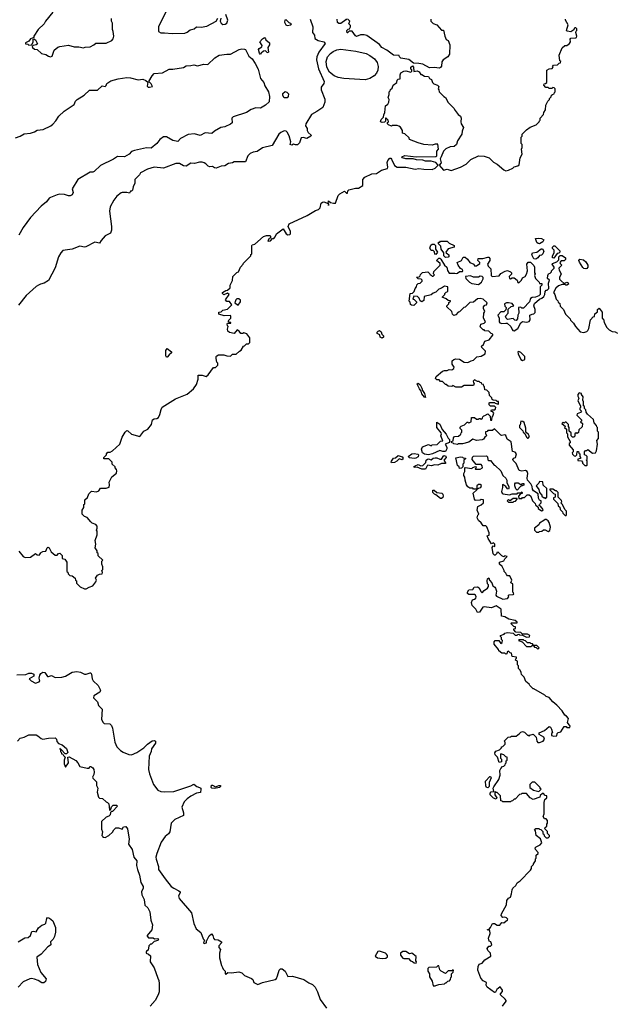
# Model space of a CAD drawing. Extents: x 2210602 to 2357277, y 510288 to 673808.
# Tile 352 of 464: x 2270189 to 2276508, y 629573 to 640020. Entities that reach past the tile are written whole.
import ezdxf

# ---------------------------------------------------------------- set-up
doc = ezdxf.new("R2010")
doc.units = 0

msp = doc.modelspace()

# ---------------------------------------------------------------- linework, layer by layer
at = {"layer": '0CON05XD'}
for points in [[(2270541, 640099), (2270463, 640005), (2270448, 639975), (2270384, 639916), (2270340, 639845), (2270338, 639832), (2270304, 639816), (2270286, 639794), (2270250, 639775), (2270250, 639765), (2270275, 639760), (2270285, 639750), (2270318, 639752), (2270332, 639785), (2270330, 639815), (2270338, 639818), (2270356, 639806), (2270376, 639764), (2270365, 639752), (2270332, 639748), (2270320, 639735), (2270324, 639724), (2270345, 639708), (2270375, 639703), (2270421, 639661), (2270465, 639650), (2270495, 639632), (2270515, 639627), (2270532, 639635), (2270554, 639696), (2270592, 639728), (2270614, 639736), (2270705, 639750), (2270765, 639733), (2270815, 639732), (2270865, 639722), (2270885, 639730), (2270937, 639733), (2270977, 639753), (2270995, 639770), (2271105, 639772), (2271165, 639798), (2271182, 639818), (2271188, 639845), (2271182, 639895), (2271172, 639915), (2271172, 639985), (2271162, 640005), (2271163, 640033)], [(2271748, 640125), (2271660, 639945), (2271660, 639895), (2271685, 639880), (2271725, 639882), (2271805, 639872), (2271942, 639878), (2271965, 639888), (2271996, 639914), (2272038, 639922), (2272065, 639943), (2272115, 639941), (2272175, 639953), (2272272, 640005), (2272292, 640035)], [(2273272, 640025), (2273297, 639943), (2273294, 639885), (2273317, 639855), (2273319, 639819), (2273355, 639801), (2273414, 639784), (2273429, 639769), (2273364, 639675), (2273341, 639625), (2273337, 639595), (2273359, 639499), (2273420, 639365), (2273417, 639343), (2273388, 639305), (2273387, 639275), (2273426, 639176), (2273427, 639145), (2273405, 639088), (2273342, 639045), (2273286, 639014), (2273224, 638915), (2273222, 638895), (2273237, 638865), (2273238, 638845), (2273248, 638825), (2273280, 638795), (2273278, 638785), (2273235, 638761), (2273195, 638770), (2273175, 638767), (2273158, 638712), (2273137, 638693), (2273115, 638692), (2273095, 638700), (2273075, 638690), (2273060, 638695), (2273067, 638723), (2273048, 638788), (2273025, 638827), (2273015, 638837), (2272995, 638842), (2272960, 638825), (2272938, 638805), (2272866, 638684), (2272765, 638660), (2272707, 638623), (2272665, 638613), (2272635, 638599), (2272610, 638575), (2272585, 638512), (2272465, 638513), (2272445, 638502), (2272405, 638496), (2272365, 638470), (2272325, 638466), (2272274, 638446), (2272255, 638447), (2272233, 638463), (2272205, 638460), (2272188, 638465), (2272165, 638490), (2272145, 638503), (2272125, 638508), (2272095, 638508), (2272045, 638493), (2272005, 638498), (2271955, 638466), (2271928, 638468), (2271884, 638494), (2271845, 638494), (2271715, 638444), (2271614, 638456), (2271546, 638434), (2271470, 638395), (2271460, 638375), (2271412, 638325), (2271410, 638285), (2271393, 638247), (2271385, 638210), (2271375, 638200), (2271365, 638200), (2271355, 638180), (2271325, 638188), (2271275, 638188), (2271265, 638182), (2271221, 638149), (2271188, 638105), (2271148, 638035), (2271143, 637987), (2271163, 637825), (2271163, 637787), (2271152, 637755), (2271095, 637728), (2271052, 637678), (2271035, 637648), (2270985, 637660), (2270889, 637611), (2270875, 637608), (2270825, 637617), (2270746, 637584), (2270645, 637570), (2270624, 637546), (2270602, 637505), (2270564, 637386), (2270495, 637252), (2270447, 637223), (2270410, 637215), (2270388, 637202), (2270365, 637190), (2270256, 637094), (2270175, 636992)], [(2272322, 640035), (2272317, 640005), (2272327, 639985), (2272345, 639971), (2272368, 639972), (2272386, 639984), (2272398, 640015), (2272374, 640076)], [(2273025, 639959), (2273065, 639964), (2273072, 639975), (2273048, 639988), (2273015, 640018), (2273001, 640015), (2272997, 639995), (2273011, 639965), (2273025, 639959)], [(2273655, 640030), (2273650, 640020), (2273595, 639981), (2273575, 639981), (2273562, 639992), (2273557, 640025)], [(2274550, 640025), (2274551, 640005), (2274575, 639979), (2274615, 639966), (2274665, 639910), (2274685, 639910), (2274698, 639845), (2274715, 639810), (2274735, 639800), (2274752, 639755), (2274748, 639655), (2274730, 639625), (2274682, 639595), (2274668, 639572), (2274663, 639527), (2274655, 639513), (2274643, 639507), (2274585, 639513), (2274535, 639508), (2274465, 639547), (2274425, 639557), (2274368, 639558), (2274317, 639597), (2274233, 639613), (2274220, 639625), (2274215, 639640), (2274153, 639643), (2274085, 639698), (2274032, 639725), (2274006, 639756), (2273872, 639852), (2273845, 639860), (2273805, 639860), (2273763, 639843), (2273750, 639850), (2273715, 639900), (2273685, 639900), (2273668, 639882), (2273662, 639882), (2273660, 639905), (2273672, 639918), (2273688, 639922), (2273700, 639945), (2273697, 639957), (2273680, 639975), (2273690, 640005), (2273665, 640030)], [(2276088, 639828), (2276095, 639830), (2276100, 639845), (2276090, 639885), (2276092, 639898), (2276100, 639905), (2276100, 639925), (2276090, 639935), (2276080, 639935), (2276072, 639928), (2276068, 639912), (2276035, 639892), (2275998, 639898), (2275990, 639905), (2276008, 639965), (2275978, 640015), (2275978, 640025)], [(2270895, 633980), (2270925, 634000), (2270966, 634014), (2270997, 634055), (2271002, 634075), (2270992, 634095), (2271014, 634126), (2271035, 634137), (2271065, 634140), (2271068, 634155), (2271060, 634175), (2271072, 634188), (2271072, 634215), (2271060, 634245), (2271060, 634275), (2271070, 634285), (2271022, 634332), (2271020, 634355), (2271010, 634365), (2271010, 634385), (2270990, 634415), (2270997, 634455), (2270988, 634495), (2271010, 634555), (2271010, 634595), (2271002, 634605), (2271012, 634625), (2271010, 634645), (2270998, 634665), (2270959, 634679), (2270942, 634692), (2270905, 634740), (2270875, 634750), (2270850, 634775), (2270850, 634815), (2270870, 634845), (2270870, 634875), (2270880, 634885), (2270880, 634925), (2270908, 634952), (2270922, 634988), (2270952, 635018), (2271005, 635012), (2271028, 635022), (2271045, 635050), (2271105, 635050), (2271138, 635062), (2271142, 635085), (2271138, 635115), (2271165, 635170), (2271215, 635210), (2271220, 635235), (2271217, 635247), (2271200, 635265), (2271200, 635275), (2271170, 635305), (2271170, 635325), (2271148, 635348), (2271135, 635360), (2271080, 635360), (2271080, 635375), (2271108, 635402), (2271110, 635415), (2271125, 635430), (2271147, 635433), (2271174, 635446), (2271250, 635515), (2271275, 635590), (2271307, 635643), (2271325, 635660), (2271335, 635658), (2271375, 635622), (2271465, 635598), (2271504, 635656), (2271548, 635675), (2271587, 635725), (2271598, 635775), (2271614, 635786), (2271645, 635788), (2271661, 635799), (2271675, 635830), (2271688, 635885), (2271701, 635909), (2271842, 635998), (2271965, 636048), (2272032, 636105), (2272065, 636150), (2272083, 636207), (2272082, 636248), (2272125, 636250), (2272167, 636233), (2272189, 636251), (2272245, 636330), (2272265, 636330), (2272278, 636342), (2272290, 636355), (2272290, 636375), (2272280, 636385), (2272272, 636425), (2272272, 636445), (2272280, 636455), (2272297, 636463), (2272355, 636463), (2272385, 636452), (2272425, 636450), (2272445, 636470), (2272487, 636473), (2272520, 636505), (2272540, 636515), (2272564, 636556), (2272575, 636560), (2272595, 636580), (2272615, 636580), (2272630, 636595), (2272630, 636645), (2272597, 636687), (2272565, 636698), (2272555, 636690), (2272535, 636690), (2272516, 636716), (2272495, 636728), (2272465, 636692), (2272415, 636702), (2272398, 636715), (2272393, 636735), (2272400, 636765), (2272393, 636773), (2272390, 636795), (2272395, 636800), (2272428, 636802), (2272428, 636808), (2272412, 636812), (2272400, 636825), (2272428, 636852), (2272430, 636875), (2272425, 636880), (2272358, 636878), (2272300, 636895), (2272302, 636918), (2272325, 636920), (2272343, 636937), (2272395, 636950), (2272440, 636995), (2272415, 637030), (2272385, 637030), (2272373, 637047), (2272410, 637105), (2272395, 637118), (2272355, 637102), (2272340, 637115), (2272340, 637125), (2272375, 637148), (2272395, 637150), (2272420, 637175), (2272420, 637205), (2272447, 637253), (2272450, 637295), (2272492, 637338), (2272510, 637345), (2272530, 637395), (2272560, 637425), (2272562, 637438), (2272640, 637515), (2272642, 637528), (2272650, 637535), (2272650, 637625), (2272655, 637630), (2272685, 637638), (2272775, 637720), (2272808, 637732), (2272842, 637732), (2272850, 637725), (2272848, 637702), (2272835, 637700), (2272820, 637675), (2272825, 637670), (2272850, 637675), (2272872, 637698), (2272885, 637700), (2272900, 637715), (2272915, 637748), (2272985, 637800), (2273015, 637748), (2273035, 637738), (2273055, 637740), (2273062, 637748), (2273062, 637772), (2273037, 637827), (2273048, 637855), (2273238, 637942), (2273326, 637994), (2273360, 638005), (2273377, 638025), (2273388, 638075), (2273400, 638085), (2273415, 638087), (2273460, 638070), (2273465, 638050), (2273467, 638067), (2273460, 638070), (2273465, 638098), (2273485, 638080), (2273517, 638073), (2273540, 638075), (2273566, 638154), (2273585, 638172), (2273635, 638200), (2273655, 638180), (2273665, 638180), (2273670, 638205), (2273680, 638215), (2273753, 638233), (2273785, 638232), (2273828, 638262), (2273830, 638325), (2273850, 638350), (2273925, 638386), (2273975, 638387), (2274027, 638423), (2274090, 638440), (2274093, 638455), (2274087, 638505), (2274094, 638525), (2274115, 638550), (2274125, 638550), (2274135, 638540), (2274164, 638474), (2274194, 638454), (2274285, 638454), (2274385, 638436), (2274425, 638440), (2274475, 638433), (2274565, 638432), (2274598, 638445), (2274630, 638475), (2274602, 638505), (2274555, 638519), (2274495, 638520), (2274465, 638530), (2274397, 638533), (2274363, 638543), (2274285, 638543), (2274250, 638555), (2274244, 638566), (2274275, 638579), (2274395, 638566), (2274605, 638568), (2274616, 638575), (2274616, 638624), (2274632, 638645), (2274625, 638698), (2274595, 638700), (2274565, 638690), (2274477, 638697), (2274415, 638712), (2274325, 638750), (2274320, 638765), (2274275, 638810), (2274250, 638815), (2274250, 638845), (2274229, 638879), (2274212, 638892), (2274195, 638898), (2274145, 638898), (2274135, 638892), (2274100, 638905), (2274090, 638915), (2274092, 638928), (2274100, 638935), (2274098, 638955), (2274075, 638980), (2274070, 638975), (2274070, 638945), (2274058, 638932), (2274035, 638930), (2274018, 638938), (2274025, 638960), (2274050, 638985), (2274052, 639012), (2274063, 639037), (2274068, 639105), (2274096, 639124), (2274106, 639144), (2274108, 639175), (2274098, 639195), (2274110, 639225), (2274110, 639255), (2274120, 639265), (2274122, 639278), (2274140, 639295), (2274150, 639325), (2274190, 639355), (2274192, 639378), (2274205, 639390), (2274227, 639393), (2274226, 639435), (2274234, 639456), (2274265, 639473), (2274285, 639478), (2274338, 639462), (2274350, 639475), (2274348, 639488), (2274340, 639495), (2274340, 639515), (2274355, 639530), (2274367, 639517), (2274372, 639472), (2274405, 639478), (2274426, 639466), (2274445, 639440), (2274455, 639440), (2274485, 639422), (2274525, 639418), (2274537, 639397), (2274558, 639385), (2274568, 639355), (2274581, 639341), (2274620, 639325), (2274635, 639310), (2274630, 639285), (2274637, 639277), (2274640, 639255), (2274690, 639205), (2274706, 639196), (2274735, 639140), (2274795, 639080), (2274808, 639055), (2274842, 639015), (2274866, 638996), (2274872, 638975), (2274869, 638935), (2274873, 638915), (2274897, 638875), (2274884, 638836), (2274881, 638805), (2274833, 638735), (2274823, 638695), (2274798, 638675), (2274755, 638670), (2274711, 638649), (2274686, 638624), (2274661, 638565), (2274651, 638545), (2274659, 638501), (2274640, 638475), (2274685, 638422), (2274725, 638433), (2274765, 638421), (2274865, 638454), (2274925, 638488), (2274975, 638538), (2275057, 638577), (2275115, 638572), (2275170, 638555), (2275217, 638507), (2275255, 638488), (2275325, 638428), (2275348, 638418), (2275375, 638422), (2275420, 638445), (2275435, 638460), (2275475, 638470), (2275488, 638482), (2275500, 638555), (2275518, 638595), (2275512, 638645), (2275520, 638665), (2275520, 638695), (2275510, 638705), (2275510, 638775), (2275520, 638785), (2275520, 638805), (2275565, 638852), (2275605, 638880), (2275670, 638905), (2275700, 638935), (2275702, 638948), (2275710, 638955), (2275710, 638975), (2275747, 639013), (2275750, 639035), (2275767, 639063), (2275770, 639115), (2275793, 639157), (2275810, 639175), (2275810, 639185), (2275828, 639202), (2275832, 639218), (2275842, 639228), (2275858, 639232), (2275862, 639248), (2275870, 639255), (2275870, 639285), (2275858, 639298), (2275845, 639300), (2275835, 639290), (2275805, 639290), (2275795, 639300), (2275772, 639302), (2275750, 639325), (2275752, 639338), (2275768, 639342), (2275780, 639355), (2275780, 639485), (2275805, 639500), (2275838, 639502), (2275850, 639515), (2275840, 639525), (2275852, 639538), (2275895, 639540), (2275912, 639558), (2275928, 639562), (2275930, 639575), (2275920, 639585), (2275912, 639645), (2275945, 639720), (2275973, 639747), (2275992, 639748), (2276023, 639767), (2276032, 639785), (2276028, 639812), (2276037, 639823), (2276088, 639828)], [(2272745, 639650), (2272732, 639665), (2272723, 639705), (2272728, 639715), (2272759, 639731), (2272762, 639745), (2272738, 639785), (2272765, 639818), (2272785, 639830), (2272798, 639818), (2272800, 639805), (2272840, 639775), (2272838, 639755), (2272822, 639725), (2272830, 639675), (2272825, 639670), (2272813, 639673), (2272795, 639690), (2272775, 639688), (2272750, 639665), (2272745, 639650)], [(2270143, 638767), (2270195, 638784), (2270235, 638808), (2270304, 638816), (2270345, 638829), (2270375, 638848), (2270436, 638854), (2270519, 638895), (2270540, 638910), (2270573, 638947), (2270604, 638995), (2270660, 639050), (2270768, 639122), (2270779, 639155), (2270797, 639175), (2270871, 639219), (2270928, 639272), (2271015, 639273), (2271063, 639317), (2271097, 639313), (2271107, 639323), (2271112, 639345), (2271155, 639371), (2271235, 639392), (2271325, 639406), (2271365, 639402), (2271445, 639381), (2271495, 639389), (2271526, 639376), (2271548, 639358), (2271540, 639315), (2271553, 639303), (2271565, 639303), (2271597, 639313), (2271585, 639340), (2271560, 639365), (2271593, 639425), (2271615, 639449), (2271703, 639457), (2271774, 639496), (2271815, 639497), (2271925, 639513), (2271955, 639532), (2272005, 639533), (2272035, 639542), (2272075, 639532), (2272143, 639547), (2272186, 639544), (2272258, 639615), (2272305, 639644), (2272385, 639656), (2272426, 639654), (2272516, 639704), (2272545, 639710), (2272575, 639708), (2272585, 639703), (2272621, 639635), (2272656, 639605), (2272686, 639556), (2272718, 639495), (2272744, 639395), (2272778, 639355), (2272790, 639320), (2272830, 639255), (2272839, 639205), (2272835, 639150), (2272798, 639112), (2272745, 639081), (2272695, 639084), (2272643, 639067), (2272595, 639036), (2272455, 638989), (2272440, 638975), (2272442, 638925), (2272425, 638910), (2272365, 638882), (2272323, 638877), (2272255, 638838), (2272227, 638813), (2272155, 638820), (2272105, 638793), (2272045, 638810), (2271975, 638803), (2271895, 638760), (2271865, 638728), (2271815, 638739), (2271745, 638776), (2271715, 638776), (2271675, 638750), (2271643, 638707), (2271585, 638656), (2271535, 638661), (2271405, 638632), (2271375, 638621), (2271349, 638595), (2271300, 638565), (2271225, 638570), (2271185, 638540), (2271046, 638474), (2270979, 638411)], [(2273855, 639383), (2273626, 639396), (2273567, 639407), (2273525, 639425), (2273477, 639465), (2273449, 639515), (2273440, 639575), (2273456, 639625), (2273485, 639661), (2273515, 639684), (2273555, 639701), (2273595, 639707), (2273755, 639688), (2273865, 639660), (2273905, 639641), (2273952, 639605), (2273980, 639565), (2273992, 639525), (2273990, 639485), (2273975, 639453), (2273948, 639425), (2273905, 639396), (2273855, 639383)], [(2272995, 639191), (2272979, 639215), (2272982, 639238), (2273005, 639258), (2273023, 639253), (2273042, 639232), (2273037, 639205), (2273025, 639192), (2272995, 639191)], [(2270979, 638411), (2270965, 638404), (2270935, 638402), (2270805, 638323), (2270747, 638225), (2270757, 638185), (2270745, 638162), (2270725, 638152), (2270705, 638152), (2270665, 638167), (2270615, 638168), (2270585, 638162), (2270516, 638134), (2270503, 638125), (2270474, 638086), (2270415, 638040), (2270305, 637923), (2270224, 637816), (2270180, 637735)], [(2275705, 637642), (2275690, 637645), (2275677, 637657), (2275662, 637698), (2275695, 637702), (2275725, 637698), (2275750, 637685), (2275740, 637665), (2275705, 637642)], [(2274605, 637530), (2274592, 637532), (2274588, 637558), (2274575, 637570), (2274555, 637570), (2274540, 637595), (2274552, 637628), (2274565, 637640), (2274585, 637640), (2274600, 637625), (2274600, 637585), (2274620, 637555), (2274605, 637530)], [(2274708, 637498), (2274690, 637515), (2274690, 637545), (2274662, 637585), (2274657, 637617), (2274632, 637642), (2274632, 637658), (2274645, 637660), (2274655, 637670), (2274725, 637670), (2274745, 637648), (2274800, 637625), (2274800, 637605), (2274735, 637590), (2274710, 637555), (2274712, 637542), (2274725, 637540), (2274740, 637525), (2274740, 637505), (2274735, 637502), (2274708, 637498)], [(2275665, 637480), (2275643, 637483), (2275622, 637525), (2275630, 637545), (2275677, 637553), (2275722, 637588), (2275735, 637590), (2275748, 637565), (2275740, 637535), (2275725, 637522), (2275705, 637520), (2275686, 637494), (2275665, 637480)], [(2275855, 637490), (2275840, 637495), (2275840, 637515), (2275860, 637545), (2275860, 637575), (2275843, 637593), (2275840, 637605), (2275855, 637620), (2275865, 637620), (2275918, 637568), (2275920, 637555), (2275908, 637542), (2275892, 637538), (2275855, 637490)], [(2275378, 633898), (2275370, 633905), (2275382, 633918), (2275425, 633920), (2275430, 633925), (2275428, 633938), (2275420, 633945), (2275420, 634035), (2275400, 634045), (2275410, 634075), (2275388, 634118), (2275365, 634120), (2275352, 634132), (2275348, 634148), (2275330, 634165), (2275330, 634175), (2275307, 634217), (2275280, 634245), (2275280, 634265), (2275325, 634280), (2275335, 634300), (2275360, 634325), (2275335, 634330), (2275325, 634320), (2275305, 634330), (2275265, 634370), (2275252, 634368), (2275250, 634355), (2275235, 634340), (2275225, 634340), (2275212, 634352), (2275201, 634419), (2275212, 634438), (2275228, 634432), (2275230, 634455), (2275215, 634470), (2275195, 634458), (2275158, 634515), (2275150, 634545), (2275168, 634552), (2275170, 634575), (2275145, 634640), (2275135, 634650), (2275105, 634650), (2275083, 634683), (2275058, 634705), (2275044, 634735), (2275048, 634762), (2275060, 634775), (2275042, 634815), (2275050, 634855), (2275085, 634872), (2275110, 634895), (2275110, 634925), (2275085, 634930), (2275075, 634922), (2275025, 634920), (2275013, 634933), (2275000, 634995), (2275038, 635032), (2275040, 635040), (2275055, 635050), (2275080, 635055), (2275087, 635077), (2275075, 635090), (2275055, 635090), (2275040, 635075), (2275040, 635040), (2275005, 635040), (2274995, 635050), (2274965, 635050), (2274944, 635064), (2274928, 635085), (2274914, 635134), (2274912, 635165), (2274900, 635185), (2274900, 635205), (2274912, 635225), (2274910, 635265), (2274915, 635270), (2274985, 635260), (2274995, 635270), (2275025, 635280), (2275030, 635275), (2275028, 635262), (2275020, 635255), (2275025, 635250), (2275075, 635252), (2275098, 635265), (2275097, 635287), (2275085, 635300), (2275032, 635302), (2274990, 635355), (2274993, 635377), (2275005, 635390), (2275142, 635392), (2275152, 635382), (2275155, 635350), (2275163, 635343), (2275182, 635342), (2275222, 635292), (2275235, 635290), (2275294, 635234), (2275313, 635183), (2275346, 635156), (2275358, 635135), (2275358, 635108), (2275377, 635067), (2275380, 635045), (2275375, 635040), (2275365, 635042), (2275347, 635067), (2275315, 635090), (2275310, 635085), (2275312, 635055), (2275302, 635015), (2275307, 634997), (2275318, 634988), (2275385, 634978), (2275415, 634988), (2275465, 634990), (2275475, 635000), (2275505, 635000), (2275515, 635010), (2275520, 635005), (2275518, 634992), (2275502, 634988), (2275480, 634965), (2275485, 634940), (2275515, 634940), (2275525, 634950), (2275545, 634950), (2275572, 634978), (2275595, 634980), (2275610, 634965), (2275630, 634915), (2275658, 634888), (2275662, 634872), (2275688, 634848), (2275690, 634835), (2275725, 634808), (2275739, 634811), (2275742, 634825), (2275715, 634860), (2275700, 634865), (2275702, 634878), (2275720, 634895), (2275720, 634915), (2275704, 634924), (2275692, 634945), (2275688, 634988), (2275641, 635021), (2275628, 635038), (2275627, 635067), (2275612, 635095), (2275577, 635135), (2275573, 635155), (2275580, 635205), (2275572, 635225), (2275555, 635238), (2275515, 635230), (2275487, 635237), (2275455, 635310), (2275423, 635343), (2275420, 635355), (2275432, 635368), (2275450, 635375), (2275458, 635415), (2275445, 635430), (2275418, 635438), (2275403, 635543), (2275361, 635571), (2275345, 635610), (2275335, 635616), (2275305, 635607), (2275292, 635612), (2275225, 635680), (2275205, 635660), (2275155, 635660), (2275148, 635652), (2275132, 635648), (2275130, 635625), (2275138, 635618), (2275140, 635605), (2275125, 635590), (2275110, 635570), (2275096, 635564), (2275035, 635557), (2274995, 635568), (2274955, 635538), (2274885, 635520), (2274845, 635520), (2274835, 635512), (2274795, 635520), (2274788, 635528), (2274772, 635532), (2274770, 635545), (2274788, 635552), (2274790, 635585), (2274802, 635598), (2274845, 635600), (2274868, 635622), (2274872, 635638), (2274880, 635645), (2274880, 635665), (2274862, 635682), (2274862, 635698), (2274872, 635708), (2274908, 635722), (2274935, 635750), (2274945, 635750), (2274955, 635740), (2274962, 635748), (2274978, 635752), (2274982, 635798), (2275015, 635800), (2275035, 635780), (2275055, 635780), (2275065, 635790), (2275075, 635790), (2275085, 635780), (2275098, 635792), (2275102, 635808), (2275112, 635818), (2275125, 635820), (2275155, 635840), (2275180, 635815), (2275182, 635772), (2275198, 635772), (2275200, 635805), (2275208, 635812), (2275220, 635845), (2275208, 635858), (2275192, 635862), (2275190, 635875), (2275195, 635880), (2275228, 635882), (2275238, 635892), (2275240, 635905), (2275225, 635920), (2275185, 635920), (2275170, 635935), (2275170, 635955), (2275175, 635960), (2275225, 635960), (2275232, 635952), (2275265, 635940), (2275270, 635945), (2275268, 635968), (2275255, 635970), (2275245, 635980), (2275212, 635982), (2275202, 635992), (2275198, 636008), (2275172, 636032), (2275170, 636065), (2275145, 636090), (2275122, 636092), (2275120, 636125), (2275112, 636132), (2275108, 636148), (2275092, 636152), (2275088, 636168), (2275075, 636170), (2275065, 636180), (2275045, 636180), (2275015, 636200), (2275000, 636185), (2275002, 636172), (2275010, 636165), (2275005, 636140), (2274905, 636140), (2274875, 636120), (2274815, 636120), (2274785, 636140), (2274775, 636130), (2274733, 636133), (2274715, 636150), (2274705, 636150), (2274675, 636180), (2274655, 636180), (2274638, 636198), (2274615, 636200), (2274600, 636215), (2274608, 636235), (2274675, 636290), (2274695, 636298), (2274725, 636298), (2274745, 636310), (2274775, 636304), (2274795, 636318), (2274798, 636335), (2274778, 636365), (2274778, 636402), (2274794, 636416), (2274815, 636422), (2274855, 636420), (2274905, 636388), (2274943, 636383), (2274978, 636402), (2275005, 636408), (2275030, 636435), (2275038, 636442), (2275085, 636450), (2275128, 636475), (2275130, 636505), (2275092, 636542), (2275090, 636555), (2275110, 636575), (2275122, 636608), (2275168, 636622), (2275207, 636673), (2275210, 636685), (2275192, 636692), (2275167, 636717), (2275125, 636720), (2275118, 636728), (2275105, 636730), (2275070, 636765), (2275078, 636772), (2275082, 636788), (2275118, 636802), (2275130, 636815), (2275108, 636855), (2275114, 636906), (2275122, 636925), (2275110, 636955), (2275110, 636975), (2275125, 636990), (2275140, 636995), (2275147, 637017), (2275106, 637056), (2275075, 637063), (2275045, 637057), (2275005, 637022), (2274965, 637018), (2274915, 636970), (2274902, 636968), (2274855, 636920), (2274842, 636918), (2274815, 636890), (2274793, 636883), (2274780, 636895), (2274773, 636923), (2274720, 636975), (2274720, 636985), (2274740, 637005), (2274742, 637018), (2274758, 637032), (2274758, 637038), (2274735, 637040), (2274715, 637060), (2274670, 637075), (2274700, 637105), (2274700, 637115), (2274715, 637130), (2274730, 637135), (2274730, 637185), (2274695, 637192), (2274665, 637170), (2274635, 637160), (2274605, 637130), (2274575, 637120), (2274555, 637100), (2274480, 637085), (2274475, 637040), (2274455, 637028), (2274437, 637037), (2274427, 637067), (2274410, 637085), (2274372, 637088), (2274360, 637055), (2274375, 637050), (2274400, 637025), (2274400, 637015), (2274372, 636988), (2274345, 636990), (2274335, 637000), (2274332, 637022), (2274322, 637035), (2274330, 637115), (2274355, 637120), (2274373, 637137), (2274383, 637167), (2274400, 637185), (2274402, 637208), (2274415, 637220), (2274437, 637223), (2274460, 637245), (2274458, 637258), (2274448, 637268), (2274415, 637270), (2274400, 637290), (2274428, 637292), (2274438, 637302), (2274440, 637315), (2274463, 637337), (2274520, 637345), (2274540, 637325), (2274542, 637312), (2274555, 637310), (2274565, 637300), (2274575, 637300), (2274588, 637312), (2274580, 637325), (2274582, 637348), (2274648, 637415), (2274650, 637435), (2274610, 637465), (2274635, 637490), (2274645, 637490), (2274658, 637478), (2274697, 637417), (2274720, 637395), (2274728, 637358), (2274745, 637330), (2274805, 637332), (2274825, 637328), (2274835, 637330), (2274855, 637350), (2274885, 637350), (2274890, 637355), (2274888, 637368), (2274865, 637382), (2274840, 637415), (2274830, 637445), (2274876, 637464), (2274895, 637500), (2274915, 637500), (2274939, 637479), (2274964, 637444), (2275006, 637426), (2275015, 637410), (2275035, 637410), (2275070, 637435), (2275070, 637445), (2275050, 637465), (2275052, 637488), (2275102, 637488), (2275155, 637502), (2275165, 637500), (2275176, 637486), (2275178, 637465), (2275152, 637425), (2275160, 637405), (2275187, 637377), (2275192, 637305), (2275200, 637295), (2275277, 637303), (2275292, 637328), (2275338, 637352), (2275365, 637358), (2275396, 637346), (2275408, 637335), (2275405, 637320), (2275382, 637295), (2275384, 637274), (2275395, 637270), (2275415, 637282), (2275435, 637282), (2275468, 637255), (2275472, 637232), (2275485, 637230), (2275513, 637257), (2275525, 637280), (2275550, 637295), (2275565, 637320), (2275578, 637355), (2275568, 637425), (2275582, 637448), (2275607, 637447), (2275643, 637413), (2275652, 637395), (2275652, 637335), (2275658, 637325), (2275650, 637305), (2275660, 637275), (2275700, 637235), (2275702, 637222), (2275730, 637220), (2275730, 637205), (2275710, 637185), (2275710, 637105), (2275695, 637090), (2275660, 637075), (2275625, 637072), (2275607, 637063), (2275597, 637025)], [(2275597, 637025), (2275535, 636960), (2275515, 636960), (2275505, 636970), (2275482, 636968), (2275483, 636907), (2275472, 636885), (2275470, 636845), (2275455, 636830), (2275442, 636832), (2275425, 636850), (2275365, 636840), (2275350, 636855), (2275342, 636875), (2275370, 636905), (2275372, 636948), (2275402, 636978), (2275430, 636985), (2275415, 637008), (2275376, 637016), (2275354, 637016), (2275332, 637005), (2275335, 636980), (2275350, 636965), (2275348, 636942), (2275325, 636920), (2275295, 636920), (2275263, 636885), (2275274, 636854), (2275274, 636815), (2275282, 636805), (2275305, 636797), (2275345, 636802), (2275359, 636799), (2275400, 636765), (2275412, 636732), (2275422, 636722), (2275435, 636720), (2275472, 636745), (2275507, 636803), (2275523, 636817), (2275565, 636810), (2275595, 636818), (2275603, 636835), (2275602, 636885), (2275625, 636897), (2275645, 636898), (2275657, 636913), (2275656, 636945), (2275644, 636985), (2275652, 637008), (2275704, 637056), (2275730, 637065), (2275750, 637085), (2275760, 637105), (2275762, 637138), (2275775, 637150), (2275785, 637150), (2275802, 637168), (2275798, 637225), (2275810, 637255), (2275790, 637275), (2275793, 637307), (2275800, 637325), (2275818, 637332), (2275830, 637345), (2275830, 637355), (2275860, 637385), (2275860, 637395), (2275838, 637425), (2275840, 637435), (2275888, 637452), (2275908, 637472), (2275910, 637505), (2275922, 637518), (2275945, 637518), (2275980, 637495), (2275980, 637475), (2275965, 637460), (2275935, 637460), (2275920, 637445), (2275922, 637432), (2275940, 637415), (2275910, 637385), (2275913, 637363), (2275932, 637325), (2275917, 637285), (2275917, 637267), (2275935, 637248), (2275965, 637220), (2275995, 637236), (2276009, 637229), (2276012, 637215), (2275995, 637202), (2275982, 637202), (2275975, 637210), (2275945, 637210), (2275905, 637198), (2275877, 637173), (2275852, 637125), (2275868, 637105), (2275880, 637055), (2275898, 637038), (2275902, 637022), (2275918, 637008), (2275922, 636982), (2275960, 636945), (2275980, 636895), (2276028, 636848), (2276032, 636832), (2276065, 636800), (2276084, 636764), (2276135, 636710), (2276175, 636702), (2276205, 636712), (2276216, 636724), (2276228, 636745), (2276243, 636837), (2276272, 636868), (2276288, 636872), (2276292, 636898), (2276318, 636922), (2276320, 636945), (2276335, 636960), (2276367, 636917), (2276370, 636855), (2276382, 636842), (2276388, 636808), (2276418, 636755), (2276441, 636731), (2276473, 636713), (2276507, 636707), (2276530, 636695)], [(2276195, 637378), (2276175, 637380), (2276165, 637390), (2276128, 637448), (2276122, 637465), (2276132, 637478), (2276172, 637472), (2276195, 637450), (2276218, 637415), (2276218, 637395), (2276205, 637382), (2276195, 637378)], [(2275055, 637210), (2275088, 637235), (2275105, 637270), (2275107, 637285), (2275096, 637296), (2275075, 637298), (2275055, 637288), (2275005, 637290), (2274973, 637303), (2274920, 637295), (2274922, 637275), (2274960, 637235), (2274985, 637220), (2275055, 637210)], [(2272505, 636990), (2272530, 637025), (2272530, 637045), (2272515, 637060), (2272492, 637058), (2272482, 637048), (2272470, 637015), (2272505, 636990)], [(2274035, 636642), (2274012, 636652), (2274008, 636678), (2273982, 636692), (2273980, 636705), (2273993, 636717), (2274005, 636722), (2274025, 636710), (2274032, 636682), (2274050, 636665), (2274048, 636652), (2274035, 636642)], [(2271755, 636440), (2271745, 636440), (2271738, 636455), (2271738, 636512), (2271755, 636530), (2271800, 636495), (2271800, 636485), (2271774, 636466), (2271755, 636440)], [(2275525, 636404), (2275549, 636415), (2275548, 636445), (2275505, 636489), (2275485, 636499), (2275475, 636496), (2275477, 636475), (2275506, 636416), (2275525, 636404)], [(2274495, 636010), (2274482, 636015), (2274455, 636052), (2274449, 636079), (2274429, 636105), (2274410, 636145), (2274407, 636155), (2274415, 636163), (2274437, 636147), (2274455, 636112), (2274462, 636085), (2274484, 636055), (2274495, 636010)], [(2276205, 635290), (2276210, 635295), (2276210, 635335), (2276200, 635345), (2276210, 635355), (2276210, 635385), (2276198, 635398), (2276180, 635405), (2276180, 635435), (2276192, 635448), (2276205, 635450), (2276215, 635460), (2276265, 635420), (2276298, 635425), (2276308, 635445), (2276318, 635515), (2276312, 635555), (2276330, 635575), (2276330, 635645), (2276320, 635655), (2276320, 635695), (2276312, 635702), (2276310, 635715), (2276282, 635742), (2276277, 635777), (2276214, 635834), (2276200, 635855), (2276195, 635880), (2276180, 635895), (2276180, 635915), (2276170, 635925), (2276170, 635965), (2276162, 635985), (2276167, 636017), (2276150, 636045), (2276150, 636055), (2276125, 636060), (2276110, 636045), (2276110, 636025), (2276120, 636005), (2276110, 635975), (2276140, 635925), (2276140, 635905), (2276132, 635898), (2276130, 635885), (2276150, 635865), (2276138, 635852), (2276102, 635838), (2276100, 635825), (2276150, 635775), (2276148, 635762), (2276140, 635755), (2276160, 635735), (2276158, 635702), (2276122, 635668), (2276118, 635642), (2276105, 635630), (2276092, 635638), (2276080, 635625), (2276078, 635602), (2276068, 635592), (2276055, 635590), (2276040, 635605), (2276038, 635638), (2276020, 635655), (2276020, 635695), (2276010, 635705), (2276010, 635725), (2275985, 635750), (2275975, 635750), (2275965, 635740), (2275955, 635750), (2275940, 635735), (2275980, 635705), (2275970, 635695), (2275990, 635675), (2275990, 635635), (2276000, 635625), (2276000, 635595), (2276030, 635545), (2276028, 635532), (2276020, 635525), (2276020, 635505), (2276060, 635455), (2276060, 635435), (2276050, 635425), (2276052, 635412), (2276072, 635392), (2276085, 635390), (2276100, 635405), (2276102, 635438), (2276118, 635438), (2276122, 635422), (2276130, 635415), (2276130, 635385), (2276140, 635375), (2276140, 635365), (2276112, 635358), (2276112, 635342), (2276148, 635338), (2276160, 635325), (2276160, 635315), (2276185, 635290), (2276205, 635290)], [(2274525, 635402), (2274485, 635409), (2274462, 635425), (2274452, 635465), (2274461, 635489), (2274525, 635513), (2274555, 635500), (2274565, 635510), (2274617, 635513), (2274652, 635548), (2274677, 635553), (2274658, 635605), (2274663, 635625), (2274660, 635635), (2274616, 635695), (2274615, 635750), (2274645, 635730), (2274672, 635672), (2274714, 635624), (2274735, 635580), (2274750, 635565), (2274750, 635535), (2274702, 635515), (2274722, 635485), (2274722, 635468), (2274705, 635440), (2274678, 635438), (2274645, 635448), (2274567, 635413), (2274525, 635402)], [(2275585, 635580), (2275597, 635597), (2275588, 635618), (2275560, 635645), (2275558, 635685), (2275540, 635745), (2275527, 635757), (2275505, 635760), (2275497, 635723), (2275490, 635715), (2275490, 635695), (2275528, 635658), (2275530, 635645), (2275548, 635628), (2275565, 635590), (2275575, 635580), (2275585, 635580)], [(2274135, 635320), (2274130, 635325), (2274133, 635337), (2274155, 635368), (2274177, 635373), (2274203, 635397), (2274245, 635382), (2274257, 635367), (2274245, 635352), (2274215, 635360), (2274190, 635335), (2274165, 635322), (2274135, 635320)], [(2274375, 635364), (2274323, 635373), (2274310, 635385), (2274350, 635415), (2274375, 635419), (2274412, 635412), (2274420, 635405), (2274418, 635382), (2274393, 635367), (2274375, 635364)], [(2274495, 635250), (2274455, 635253), (2274405, 635272), (2274375, 635270), (2274370, 635275), (2274383, 635287), (2274415, 635300), (2274445, 635288), (2274465, 635290), (2274498, 635322), (2274502, 635345), (2274515, 635358), (2274525, 635360), (2274555, 635350), (2274575, 635368), (2274595, 635373), (2274615, 635373), (2274645, 635358), (2274665, 635358), (2274690, 635395), (2274710, 635390), (2274712, 635375), (2274690, 635345), (2274707, 635317), (2274705, 635310), (2274665, 635310), (2274625, 635293), (2274593, 635297), (2274555, 635288), (2274518, 635292), (2274512, 635288), (2274495, 635250)], [(2274855, 635260), (2274850, 635275), (2274835, 635290), (2274815, 635370), (2274865, 635382), (2274885, 635380), (2274895, 635370), (2274918, 635368), (2274918, 635362), (2274900, 635345), (2274900, 635315), (2274890, 635305), (2274890, 635275), (2274875, 635262), (2274855, 635260)], [(2275465, 635030), (2275452, 635042), (2275442, 635075), (2275443, 635097), (2275450, 635105), (2275477, 635107), (2275505, 635090), (2275515, 635090), (2275525, 635100), (2275538, 635098), (2275538, 635082), (2275502, 635068), (2275465, 635030)], [(2275765, 634940), (2275780, 634955), (2275780, 635045), (2275742, 635082), (2275738, 635118), (2275705, 635120), (2275698, 635102), (2275670, 635075), (2275697, 635037), (2275702, 635002), (2275730, 634975), (2275730, 634965), (2275745, 634950), (2275755, 634950), (2275765, 634940)], [(2274665, 634940), (2274655, 634940), (2274605, 634980), (2274590, 634985), (2274572, 635005), (2274572, 635028), (2274585, 635030), (2274613, 635003), (2274666, 634996), (2274678, 634985), (2274682, 634965), (2274678, 634952), (2274665, 634940)], [(2275985, 634760), (2275990, 634765), (2275990, 634805), (2275972, 634822), (2275948, 634878), (2275930, 634895), (2275940, 634905), (2275938, 634918), (2275900, 634955), (2275900, 635005), (2275885, 635020), (2275875, 635020), (2275845, 635040), (2275812, 635038), (2275812, 635032), (2275852, 634992), (2275870, 634985), (2275870, 634955), (2275852, 634948), (2275852, 634932), (2275898, 634888), (2275902, 634862), (2275918, 634848), (2275922, 634822), (2275948, 634798), (2275950, 634785), (2275975, 634760), (2275985, 634760)], [(2275425, 634900), (2275432, 634908), (2275448, 634912), (2275468, 634932), (2275465, 634940), (2275425, 634940), (2275395, 634920), (2275385, 634920), (2275375, 634930), (2275360, 634915), (2275375, 634900), (2275425, 634900)], [(2275695, 634582), (2275705, 634590), (2275727, 634593), (2275745, 634608), (2275765, 634608), (2275795, 634590), (2275815, 634600), (2275820, 634635), (2275806, 634685), (2275795, 634702), (2275775, 634718), (2275762, 634718), (2275750, 634705), (2275705, 634680), (2275695, 634660), (2275650, 634625), (2275650, 634605), (2275662, 634592), (2275673, 634583), (2275695, 634582)], [(2270178, 634382), (2270224, 634324), (2270245, 634313), (2270305, 634318), (2270355, 634357), (2270375, 634342), (2270395, 634340), (2270410, 634355), (2270410, 634365), (2270433, 634377), (2270465, 634380), (2270480, 634415), (2270488, 634422), (2270502, 634415), (2270524, 634374), (2270565, 634340), (2270585, 634340), (2270602, 634358), (2270615, 634360), (2270640, 634335), (2270640, 634305), (2270666, 634296), (2270690, 634265), (2270690, 634165), (2270698, 634158), (2270702, 634142), (2270722, 634122), (2270745, 634118), (2270778, 634095), (2270780, 634075), (2270790, 634065), (2270792, 634042), (2270832, 634002), (2270875, 633980), (2270895, 633980)], [(2275310, 629555), (2275350, 629605), (2275350, 629615), (2275339, 629629), (2275290, 629675), (2275290, 629685), (2275312, 629708), (2275312, 629725), (2275285, 629760), (2275251, 629729), (2275238, 629702), (2275225, 629700), (2275150, 629755), (2275138, 629775), (2275140, 629805), (2275105, 629822), (2275082, 629852), (2275049, 629935), (2275052, 629975), (2275065, 629998), (2275095, 630010), (2275124, 630046), (2275187, 630083), (2275182, 630115), (2275154, 630144), (2275148, 630165), (2275165, 630190), (2275185, 630190), (2275198, 630205), (2275188, 630235), (2275170, 630245), (2275162, 630275), (2275179, 630325), (2275177, 630357), (2275150, 630365), (2275168, 630372), (2275183, 630387), (2275205, 630430), (2275225, 630430), (2275255, 630413), (2275282, 630412), (2275305, 630440), (2275325, 630438), (2275365, 630470), (2275368, 630475), (2275355, 630490), (2275335, 630497), (2275313, 630493), (2275297, 630515), (2275300, 630535), (2275352, 630628), (2275358, 630675), (2275375, 630700), (2275395, 630710), (2275408, 630745), (2275413, 630787), (2275422, 630805), (2275452, 630835), (2275467, 630863), (2275498, 630885), (2275608, 630995), (2275620, 631015), (2275620, 631035), (2275640, 631055), (2275640, 631065), (2275660, 631095), (2275662, 631118), (2275670, 631125), (2275670, 631155), (2275690, 631175), (2275690, 631185), (2275660, 631215), (2275658, 631232), (2275670, 631245), (2275710, 631265), (2275728, 631285), (2275715, 631330), (2275670, 631365), (2275660, 631415), (2275652, 631428), (2275665, 631440), (2275695, 631440), (2275702, 631432), (2275718, 631428), (2275738, 631408), (2275740, 631385), (2275748, 631378), (2275752, 631362), (2275775, 631340), (2275795, 631340), (2275810, 631355), (2275810, 631365), (2275790, 631385), (2275787, 631407), (2275760, 631435), (2275762, 631448), (2275780, 631465), (2275780, 631485), (2275790, 631495), (2275790, 631525), (2275775, 631540), (2275755, 631540), (2275742, 631565), (2275752, 631595), (2275752, 631715), (2275760, 631745), (2275780, 631765), (2275780, 631785), (2275765, 631790), (2275745, 631810), (2275735, 631810), (2275712, 631788), (2275708, 631772), (2275635, 631748), (2275603, 631763), (2275565, 631810), (2275515, 631810), (2275508, 631802), (2275492, 631798), (2275445, 631750), (2275435, 631750), (2275418, 631732), (2275402, 631728), (2275395, 631720), (2275315, 631720), (2275308, 631728), (2275292, 631732), (2275290, 631785), (2275255, 631820), (2275242, 631822), (2275235, 631830), (2275230, 631825), (2275230, 631795), (2275250, 631765), (2275245, 631750), (2275215, 631762), (2275180, 631795), (2275180, 631815), (2275192, 631828), (2275218, 631832), (2275212, 631865), (2275218, 631882), (2275272, 631958), (2275288, 632005), (2275282, 632055), (2275293, 632077), (2275312, 632098), (2275325, 632100), (2275340, 632115), (2275342, 632128), (2275350, 632135), (2275350, 632155), (2275360, 632165), (2275360, 632195), (2275345, 632200), (2275325, 632220), (2275295, 632230), (2275290, 632225), (2275290, 632185), (2275300, 632175), (2275300, 632145), (2275275, 632140), (2275257, 632197), (2275235, 632220), (2275228, 632242), (2275242, 632258), (2275278, 632272), (2275300, 632295), (2275300, 632305), (2275315, 632310), (2275338, 632332), (2275340, 632355), (2275330, 632365), (2275372, 632408), (2275395, 632410), (2275405, 632420), (2275455, 632420), (2275490, 632445), (2275505, 632460), (2275525, 632468), (2275545, 632460), (2275575, 632430), (2275588, 632428), (2275595, 632420), (2275602, 632428), (2275635, 632440), (2275667, 632407), (2275674, 632364), (2275685, 632352), (2275705, 632350), (2275744, 632366), (2275758, 632385), (2275749, 632409), (2275700, 632435), (2275700, 632455), (2275755, 632480), (2275805, 632520), (2275820, 632515), (2275832, 632492), (2275840, 632455), (2275830, 632445), (2275830, 632425), (2275855, 632418), (2275888, 632422), (2275890, 632445), (2275903, 632457), (2275930, 632465), (2275965, 632520), (2275985, 632520), (2275995, 632510), (2276025, 632510), (2276030, 632525), (2276000, 632565), (2276010, 632605), (2275989, 632629), (2275971, 632641), (2275945, 632688), (2275889, 632749), (2275844, 632784), (2275805, 632828), (2275775, 632840), (2275760, 632855), (2275645, 632920), (2275635, 632920), (2275600, 632955), (2275595, 632970), (2275560, 633000), (2275540, 633045), (2275512, 633072), (2275510, 633095), (2275498, 633118), (2275480, 633135), (2275480, 633165), (2275470, 633175), (2275470, 633215), (2275450, 633225), (2275452, 633238), (2275460, 633245), (2275458, 633258), (2275412, 633262), (2275408, 633298), (2275392, 633302), (2275375, 633320), (2275362, 633308), (2275358, 633292), (2275345, 633290), (2275335, 633300), (2275305, 633300), (2275272, 633322), (2275268, 633338), (2275222, 633395), (2275221, 633419), (2275235, 633434), (2275272, 633432), (2275292, 633402), (2275308, 633412), (2275310, 633435), (2275300, 633445), (2275300, 633465), (2275290, 633475), (2275290, 633485), (2275328, 633502), (2275335, 633510), (2275365, 633518), (2275425, 633510), (2275445, 633490), (2275465, 633490), (2275472, 633498), (2275485, 633500), (2275493, 633493), (2275525, 633490), (2275565, 633468), (2275597, 633473), (2275600, 633485), (2275575, 633502), (2275525, 633500), (2275505, 633520), (2275452, 633522), (2275430, 633545), (2275432, 633558), (2275448, 633562), (2275448, 633578), (2275432, 633582), (2275400, 633615), (2275405, 633620), (2275465, 633620), (2275468, 633628), (2275445, 633647), (2275380, 633660), (2275335, 633683), (2275302, 633692), (2275296, 633766), (2275245, 633800), (2275195, 633781), (2275115, 633792), (2275104, 633786), (2275066, 633734), (2275045, 633730), (2275028, 633765), (2274990, 633805), (2274982, 633835), (2274994, 633866), (2275015, 633872), (2275027, 633883), (2275030, 633895), (2275023, 633913), (2275015, 633922), (2274955, 633922), (2274941, 633931), (2274938, 633945), (2274955, 633972), (2274997, 633973), (2275012, 633998), (2275045, 634002), (2275063, 633993), (2275082, 633952), (2275095, 633940), (2275117, 633963), (2275153, 633987), (2275162, 634005), (2275163, 634023), (2275152, 634035), (2275150, 634065), (2275153, 634087), (2275165, 634100), (2275172, 634072), (2275197, 634047), (2275208, 634015), (2275230, 634000), (2275237, 633987), (2275246, 633956), (2275242, 633915), (2275248, 633905), (2275315, 633872), (2275365, 633880), (2275378, 633898)], [(2275685, 633340), (2275700, 633355), (2275675, 633380), (2275640, 633380), (2275628, 633398), (2275612, 633402), (2275605, 633410), (2275575, 633410), (2275555, 633430), (2275542, 633432), (2275535, 633440), (2275485, 633440), (2275480, 633435), (2275518, 633418), (2275565, 633370), (2275615, 633370), (2275625, 633380), (2275640, 633380), (2275652, 633362), (2275668, 633358), (2275685, 633340)], [(2270160, 633070), (2270255, 633072), (2270285, 633088), (2270315, 633087), (2270340, 633075), (2270340, 633055), (2270290, 633025), (2270312, 633005), (2270355, 632981), (2270396, 632994), (2270402, 633005), (2270394, 633035), (2270401, 633065), (2270413, 633085), (2270435, 633098), (2270455, 633094), (2270485, 633052), (2270495, 633050), (2270525, 633062), (2270565, 633040), (2270635, 633046), (2270675, 633056), (2270745, 633096), (2270794, 633106), (2270835, 633097), (2270877, 633077), (2270895, 633077), (2270935, 633092), (2270945, 633090), (2270952, 633075), (2270958, 633025), (2270968, 633005), (2271020, 632955), (2271047, 632905), (2271038, 632885), (2270974, 632846), (2270972, 632825), (2271014, 632784), (2271024, 632744), (2271064, 632705), (2271058, 632595), (2271073, 632565), (2271085, 632553), (2271145, 632550), (2271162, 632532), (2271173, 632503), (2271197, 632355), (2271220, 632305), (2271258, 632265), (2271285, 632247), (2271345, 632223), (2271375, 632221), (2271432, 632245), (2271505, 632293), (2271546, 632334), (2271595, 632369), (2271615, 632374), (2271629, 632365), (2271628, 632345), (2271587, 632285), (2271582, 632255), (2271562, 632205), (2271557, 632065), (2271565, 632020), (2271607, 631905), (2271655, 631847), (2271685, 631833), (2271727, 631827), (2271825, 631833), (2272005, 631890), (2272035, 631908), (2272068, 631885), (2272098, 631875), (2272110, 631865), (2272112, 631855), (2272108, 631822), (2272065, 631812), (2272005, 631783), (2271967, 631755), (2271935, 631720), (2271910, 631665), (2271927, 631605), (2271928, 631575), (2271836, 631534), (2271797, 631495), (2271782, 631405), (2271768, 631382), (2271732, 631355), (2271690, 631295), (2271644, 631175), (2271634, 631134), (2271637, 631115), (2271662, 631035), (2271663, 631005), (2271733, 630905), (2271797, 630825), (2271825, 630804), (2271878, 630778), (2271890, 630765), (2271890, 630755), (2271872, 630725), (2271882, 630695), (2272010, 630545), (2272035, 630430), (2272062, 630375), (2272110, 630335), (2272137, 630267), (2272150, 630255), (2272140, 630225), (2272145, 630220), (2272170, 630225), (2272170, 630245), (2272199, 630301), (2272225, 630322), (2272238, 630305), (2272244, 630274), (2272255, 630262), (2272295, 630258), (2272330, 630235), (2272330, 630225), (2272300, 630195), (2272302, 630175), (2272318, 630155), (2272310, 630115), (2272310, 630065), (2272328, 629985), (2272342, 629965), (2272348, 629945), (2272370, 629925), (2272370, 629895), (2272377, 629893), (2272398, 629912), (2272435, 629908), (2272515, 629918), (2272546, 629906), (2272575, 629880), (2272648, 629848), (2272662, 629835), (2272674, 629804), (2272715, 629782), (2272764, 629806), (2272898, 629835), (2272913, 629847), (2272923, 629877), (2272940, 629935), (2272955, 629948), (2272975, 629949), (2273006, 629925), (2273035, 629868), (2273082, 629872), (2273205, 629838), (2273255, 629801), (2273294, 629785), (2273322, 629755), (2273348, 629705), (2273377, 629625), (2273444, 629534)], [(2270165, 632366), (2270195, 632397), (2270235, 632407), (2270286, 632434), (2270362, 632432), (2270382, 632422), (2270415, 632392), (2270435, 632388), (2270495, 632398), (2270565, 632400), (2270580, 632385), (2270582, 632362), (2270602, 632342), (2270638, 632328), (2270686, 632286), (2270698, 632245), (2270685, 632230), (2270672, 632232), (2270628, 632278), (2270620, 632280), (2270618, 632288), (2270610, 632285), (2270620, 632280), (2270620, 632255), (2270628, 632248), (2270632, 632232), (2270648, 632228), (2270652, 632212), (2270670, 632195), (2270662, 632165), (2270662, 632125), (2270675, 632090), (2270708, 632135), (2270700, 632195), (2270715, 632200), (2270785, 632160), (2270806, 632136), (2270825, 632098), (2270905, 632078), (2270925, 632080), (2270933, 632097), (2270945, 632098), (2270963, 632083), (2270976, 632066), (2270979, 632035), (2270975, 632010), (2270960, 631985), (2270964, 631974), (2271002, 631935), (2271003, 631895), (2271017, 631865), (2271011, 631825), (2271025, 631770), (2271035, 631762), (2271068, 631758), (2271105, 631720), (2271120, 631715), (2271135, 631700), (2271140, 631635), (2271145, 631630), (2271157, 631643), (2271163, 631667), (2271180, 631685), (2271216, 631686), (2271228, 631675), (2271175, 631618), (2271162, 631618), (2271152, 631608), (2271148, 631585), (2271135, 631570), (2271105, 631558), (2271056, 631514), (2271058, 631432), (2271067, 631405), (2271060, 631365), (2271070, 631355), (2271070, 631345), (2271095, 631342), (2271136, 631364), (2271175, 631400), (2271187, 631425), (2271210, 631445), (2271236, 631446), (2271275, 631430), (2271290, 631455), (2271315, 631460), (2271332, 631435), (2271349, 631325), (2271343, 631273), (2271383, 631215), (2271398, 631135), (2271433, 631095), (2271428, 631045), (2271437, 631005), (2271460, 630945), (2271473, 630865), (2271498, 630825), (2271498, 630805), (2271481, 630765), (2271484, 630735), (2271509, 630685), (2271516, 630626), (2271547, 630597), (2271570, 630555), (2271580, 630465), (2271598, 630415), (2271592, 630365), (2271540, 630305), (2271540, 630295), (2271555, 630280), (2271605, 630280), (2271618, 630268), (2271655, 630270), (2271660, 630265), (2271655, 630252), (2271615, 630240), (2271588, 630212), (2271575, 630210), (2271560, 630195), (2271552, 630148), (2271534, 630136), (2271530, 630125), (2271530, 630115), (2271557, 630107), (2271577, 630087), (2271573, 630025), (2271615, 629960), (2271655, 629850), (2271666, 629825), (2271670, 629795), (2271668, 629705), (2271658, 629675), (2271626, 629614), (2271572, 629555)], [(2275155, 631870), (2275140, 631875), (2275133, 631893), (2275132, 631942), (2275175, 631990), (2275185, 631990), (2275190, 631975), (2275170, 631925), (2275170, 631885), (2275155, 631870)], [(2272255, 631862), (2272226, 631866), (2272220, 631875), (2272225, 631897), (2272235, 631899), (2272265, 631882), (2272300, 631895), (2272318, 631895), (2272320, 631885), (2272307, 631875), (2272255, 631862)], [(2275695, 631830), (2275720, 631855), (2275712, 631862), (2275710, 631875), (2275655, 631930), (2275625, 631930), (2275600, 631905), (2275600, 631875), (2275640, 631845), (2275695, 631830)], [(2270174, 630236), (2270242, 630278), (2270278, 630282), (2270302, 630305), (2270317, 630345), (2270335, 630350), (2270365, 630343), (2270388, 630385), (2270425, 630414), (2270455, 630423), (2270467, 630433), (2270478, 630482), (2270485, 630493), (2270505, 630486), (2270539, 630459), (2270568, 630388), (2270567, 630337), (2270557, 630293), (2270544, 630266), (2270521, 630245), (2270516, 630235), (2270520, 630205), (2270505, 630193), (2270486, 630184), (2270418, 630105), (2270372, 630075), (2270376, 629995), (2270412, 629912), (2270469, 629845), (2270464, 629816), (2270445, 629800), (2270425, 629801), (2270385, 629826), (2270345, 629840), (2270315, 629847), (2270297, 629843), (2270225, 629812), (2270173, 629755)], [(2274035, 630060), (2274075, 630062), (2274092, 630078), (2274092, 630092), (2274082, 630105), (2274070, 630115), (2274005, 630137), (2273987, 630133), (2273960, 630085), (2273985, 630068), (2274035, 630060)], [(2274395, 630010), (2274398, 630025), (2274390, 630035), (2274395, 630080), (2274350, 630115), (2274325, 630110), (2274285, 630132), (2274255, 630132), (2274230, 630115), (2274230, 630095), (2274255, 630062), (2274265, 630058), (2274315, 630060), (2274334, 630034), (2274357, 630027), (2274375, 630012), (2274395, 630010)], [(2274595, 629768), (2274605, 629773), (2274635, 629783), (2274695, 629790), (2274705, 629800), (2274715, 629800), (2274732, 629818), (2274748, 629822), (2274760, 629835), (2274763, 629857), (2274770, 629865), (2274770, 629895), (2274787, 629913), (2274790, 629935), (2274785, 629940), (2274775, 629930), (2274735, 629930), (2274705, 629900), (2274660, 629925), (2274645, 629940), (2274635, 629980), (2274625, 629980), (2274612, 629968), (2274530, 629965), (2274520, 629955), (2274520, 629925), (2274537, 629897), (2274537, 629865), (2274565, 629820), (2274575, 629770), (2274595, 629768)]]:
    msp.add_lwpolyline(points, dxfattribs=at)

doc.saveas('drawing.dxf')
